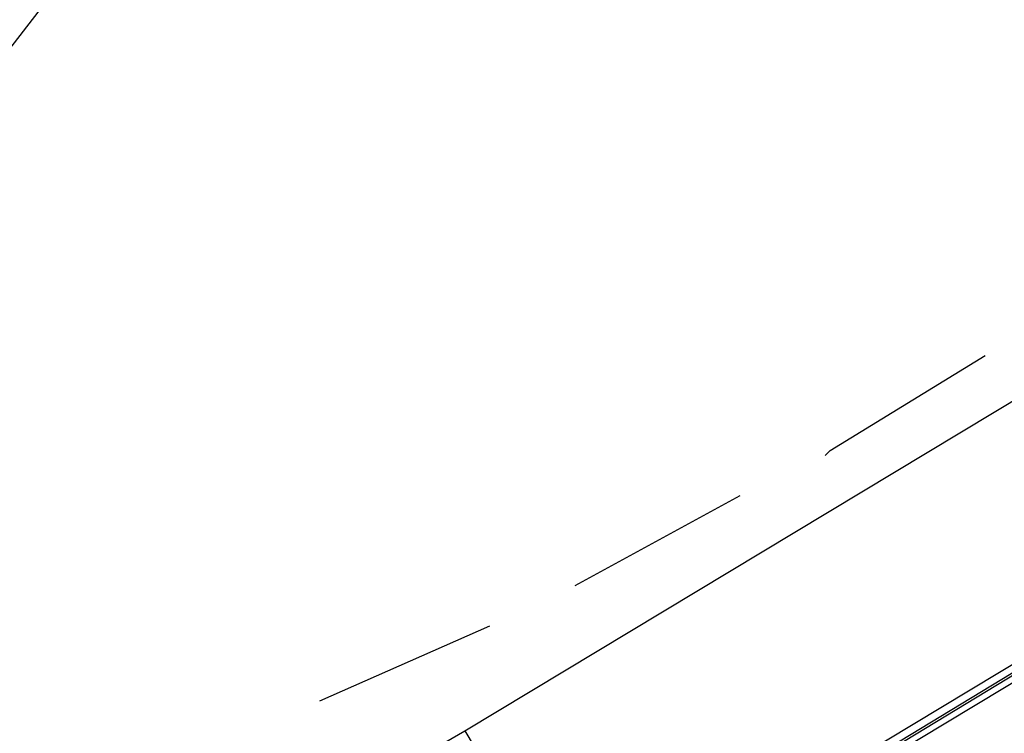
# Model space of a CAD drawing. Header units: feet. Extents: x -79 to 198, y -22 to 181.
# Tile 526 of 656: x 127.57 to 130.2, y 92.97 to 94.87. Entities that reach past the tile are written whole.
import ezdxf

# ---------------------------------------------------------------- set-up
doc = ezdxf.new("R2010")
doc.units = ezdxf.units.FT
doc.layers.add('A-LINEA', color=7, linetype='CONTINUOUS')

msp = doc.modelspace()

# ---------------------------------------------------------------- linework, layer by layer
at = {"layer": 'A-LINEA'}
for p, q in [((124.6928, 91.1125), (138.3191, 108.6919)), ((124.6928, 91.1125), (138.3191, 108.6919)), ((128.76, 92.9778), (131.5067, 94.6311)), ((128.76, 92.9778), (131.5067, 94.6311)), ((129.0533, 93.3644), (129.4933, 93.6044)), ((129.0533, 93.3644), (129.4933, 93.6044)), ((128.3733, 93.0578), (128.8267, 93.2578)), ((128.3733, 93.0578), (128.8267, 93.2578))]:
    msp.add_line(p, q, dxfattribs=at)
for points in [[(128.9733, 92.3778), (131.92, 94.1644), (131.92, 94.1778), (128.9733, 92.4044), (128.9733, 92.3911), (128.9733, 92.3778)], [(128.9733, 92.3778), (131.92, 94.1644), (131.92, 94.1778), (128.9733, 92.4044), (128.9733, 92.3911), (128.9733, 92.3778)], [(128.9867, 92.3644), (131.9333, 94.1378), (131.9333, 94.1511), (131.9333, 94.1644), (128.9867, 92.3778), (128.9733, 92.3778), (128.9867, 92.3644)], [(128.9867, 92.3644), (131.9333, 94.1378), (131.9333, 94.1511), (131.9333, 94.1644), (128.9867, 92.3778), (128.9733, 92.3778), (128.9867, 92.3644)], [(129.72, 93.7111), (129.7333, 93.7244), (130.1467, 93.9778)], [(129.72, 93.7111), (129.7333, 93.7244), (130.1467, 93.9778)], [(128.5067, 92.8311), (128.76, 92.9778), (129.0533, 92.4844), (128.8133, 92.3244), (128.5067, 92.8311)], [(128.5067, 92.8311), (128.76, 92.9778), (129.0533, 92.4844), (128.8133, 92.3244), (128.5067, 92.8311)]]:
    msp.add_lwpolyline(points, dxfattribs=at)

doc.saveas('drawing.dxf')
